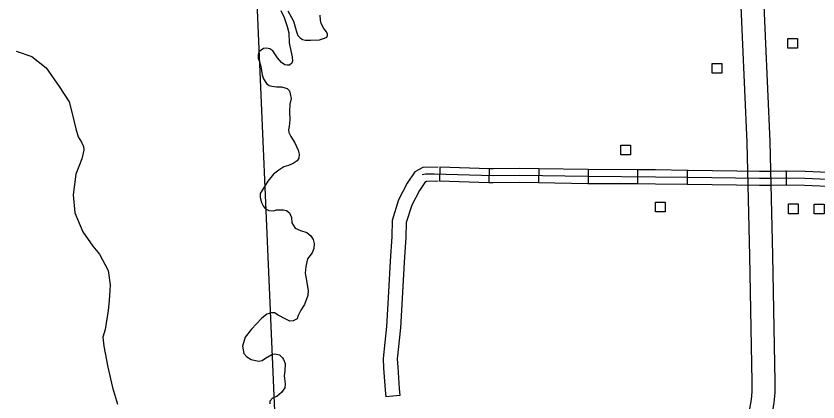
# Model space of a CAD drawing. Extents: x 1084508 to 1142749, y 1057638 to 1093403.
# Drawn here: x 1118337 to 1121021, y 1077821 to 1079113 of the extents above; entities that cross this region are included whole.
import ezdxf

# ---------------------------------------------------------------- set-up
doc = ezdxf.new("R2010")
doc.units = 0
for name, color, linetype in [('Level 10', 7, 'Continuous'), ('Level 32', 7, 'Continuous'), ('Level 35', 7, 'Continuous'), ('Level 46', 7, 'Continuous'), ('Level 5', 7, 'Continuous'), ('Level 56', 7, 'Continuous')]:
    doc.layers.add(name, color=color, linetype=linetype)

msp = doc.modelspace()

# ---------------------------------------------------------------- linework, layer by layer
at = {"layer": 'Level 10'}
for points in [[(1120773.2, 1077734.8), (1120854, 1077732.9), (1120856.1, 1077740.7), (1120867.9, 1077779.1), (1120875, 1077818), (1120878.2, 1077851.3), (1120878.2, 1077888.9), (1120870.4, 1078311.3), (1120861.2, 1078692.3), (1120845.6, 1079045.3), (1120824.5, 1079534.1), (1120811.8, 1080031.6), (1120794.8, 1080517.4), (1120786.3, 1080793.9), (1120775, 1081004.9), (1120758.7, 1081499.1), (1120751.4, 1081842.5)], [(1120673.3, 1081821.7), (1120680.3, 1081497), (1120696.6, 1081001.5), (1120707.9, 1080790.6), (1120716.4, 1080514.8), (1120733.4, 1080029.3), (1120746.1, 1079531.4), (1120767.2, 1079041.8), (1120782.8, 1078689.6), (1120791.9, 1078309.6), (1120799.7, 1077888.2), (1120799.7, 1077855), (1120797.2, 1077828.8), (1120791.6, 1077797.7), (1120780.7, 1077762.5), (1120773.2, 1077734.8)]]:
    msp.add_lwpolyline(points, dxfattribs=at)
at = {"layer": 'Level 32'}
for p, q in [((1119755.4, 1078606.7), (1119754, 1078559.7)), ((1119921, 1078601.8), (1119919.6, 1078554.7)), ((1120086.4, 1078601.6), (1120085.6, 1078554.6)), ((1120251.9, 1078598.8), (1120251.6, 1078551.7)), ((1120417.6, 1078597.8), (1120417.3, 1078550.8)), ((1120583.5, 1078596.2), (1120582.9, 1078549.1)), ((1120914.9, 1078593.5), (1120914.3, 1078546.4))]:
    msp.add_line(p, q, dxfattribs=at)
for points in [[(1121106.8, 1078563.4), (1120977.1, 1078569.2), (1120912.7, 1078570), (1120863.6, 1078569.2), (1120824.9, 1078568.7), (1120585.9, 1078572.7), (1120477.6, 1078574), (1120250.7, 1078575.3), (1120023.8, 1078579.2), (1119933.8, 1078577.9), (1119736.8, 1078583.7), (1119707.5, 1078583.1), (1119696.4, 1078581.1)], [(1119921, 1078601.8), (1119755.4, 1078606.7)], [(1120086.4, 1078601.6), (1120023.8, 1078602.7), (1119933.9, 1078601.4), (1119921, 1078601.8)], [(1120251.9, 1078598.8), (1120251, 1078598.8), (1120086.4, 1078601.6)], [(1120417.6, 1078597.8), (1120251.9, 1078598.8)], [(1120583.5, 1078596.2), (1120477.8, 1078597.5), (1120417.6, 1078597.8)], [(1120749.3, 1078593.5), (1120586.2, 1078596.2), (1120583.5, 1078596.2)], [(1120914.9, 1078593.5), (1120912.6, 1078593.5), (1120863.3, 1078592.8), (1120825, 1078592.2), (1120749.3, 1078593.5)], [(1121081.3, 1078588.1), (1120977.8, 1078592.8), (1120914.9, 1078593.5)], [(1119919.6, 1078554.7), (1119754, 1078559.7)], [(1120085.6, 1078554.6), (1120023.7, 1078555.6), (1119933.6, 1078554.3), (1119919.6, 1078554.7)], [(1120251.6, 1078551.7), (1120250.4, 1078551.7), (1120085.6, 1078554.6)], [(1120417.3, 1078550.8), (1120251.6, 1078551.7)], [(1120582.9, 1078549.1), (1120477.4, 1078550.4), (1120417.3, 1078550.8)], [(1120748.5, 1078546.4), (1120585.6, 1078549.1), (1120582.9, 1078549.1)], [(1120914.3, 1078546.4), (1120912.7, 1078546.4), (1120863.9, 1078545.7), (1120824.9, 1078545.1), (1120748.5, 1078546.4)], [(1121079.2, 1078541.1), (1120976.5, 1078545.7), (1120914.3, 1078546.4)]]:
    msp.add_lwpolyline(points, dxfattribs=at)
at = {"layer": 'Level 35'}
for points in [[(1119223.5, 1079130.8), (1119235.2, 1079108.2), (1119245.1, 1079078.1), (1119249.8, 1079056.4), (1119251.7, 1079023), (1119257.3, 1078996.1), (1119261.6, 1078976.4), (1119262.5, 1078962.2), (1119260.6, 1078954.7), (1119253.1, 1078948.1), (1119245.1, 1078948.1), (1119237.1, 1078949.5), (1119226.3, 1078957.5), (1119212.6, 1078972.6), (1119196.6, 1078996.1), (1119187.2, 1079003.2), (1119175.5, 1079005.1), (1119166, 1079004.6), (1119149.6, 1078993.3), (1119147.7, 1078982.9), (1119147.7, 1078972.1), (1119152.4, 1078959.4), (1119156.2, 1078943.4), (1119158.5, 1078930.2), (1119161.3, 1078916.1), (1119165.6, 1078902.6), (1119175.4, 1078886.6), (1119184.9, 1078880), (1119193.3, 1078877.7), (1119208.9, 1078876.2), (1119225.3, 1078875.8), (1119244.2, 1078870.1), (1119252.2, 1078862.6), (1119255, 1078852.7), (1119257.8, 1078837.2), (1119253.6, 1078818.3), (1119252.2, 1078793.4)], [(1119247, 1079129.7), (1119259.7, 1079107.9), (1119265.4, 1079095.2), (1119276.9, 1079056.2), (1119280.6, 1079047.4), (1119287.8, 1079039.5), (1119296, 1079034.7), (1119305.7, 1079031.7), (1119322.3, 1079032), (1119352.5, 1079033.5), (1119369.2, 1079038.9), (1119377.7, 1079042.6), (1119380.1, 1079047.1), (1119380.1, 1079051.6), (1119376.1, 1079059.5), (1119368, 1079071.6), (1119358.9, 1079088.2), (1119356.8, 1079098.8), (1119354.7, 1079116.1)], [(1118337.4, 1078995.7), (1118390.5, 1078977.4), (1118438.2, 1078938.9), (1118482.1, 1078876.6), (1118515.1, 1078825.3), (1118524.3, 1078790.5), (1118537.1, 1078735.5), (1118545.7, 1078709), (1118556.5, 1078690.9), (1118563.7, 1078676.5), (1118564.5, 1078663.5), (1118558, 1078634.6), (1118537.7, 1078583.2), (1118528.3, 1078514.6), (1118534.1, 1078453.9), (1118560.9, 1078391), (1118594.8, 1078342.6), (1118616.5, 1078315.8), (1118645.4, 1078261.3), (1118651.9, 1078212.9), (1118649, 1078159.4), (1118645.4, 1078126.9), (1118636, 1078063.3), (1118628, 1078038), (1118630.9, 1078008.3), (1118644.7, 1077937.1), (1118659.8, 1077869.9), (1118677.2, 1077813.5)], [(1119252.2, 1078793.4), (1119253.6, 1078765.6), (1119251.2, 1078743.3), (1119249.3, 1078732), (1119250.8, 1078722.6), (1119257.3, 1078709.4), (1119270, 1078688.7), (1119281.8, 1078663.7), (1119284.6, 1078650.1), (1119283.7, 1078636.9), (1119278, 1078628.4), (1119264.4, 1078619), (1119248.9, 1078612.4), (1119233.8, 1078607.7), (1119216.4, 1078597.3), (1119199.4, 1078583.2), (1119179.7, 1078560.1), (1119165.1, 1078536.6), (1119154.7, 1078518.7), (1119154.7, 1078505), (1119159, 1078489), (1119165.6, 1078475.4), (1119172.2, 1078467.8), (1119183.4, 1078462.2), (1119198.5, 1078461.2), (1119208.9, 1078463.6), (1119231.9, 1078464.5), (1119242.3, 1078461.7), (1119252.2, 1078453.7), (1119258.8, 1078438.2), (1119260.2, 1078420.8), (1119271, 1078402.4), (1119288.9, 1078395.3), (1119310.5, 1078387.8), (1119323.7, 1078377), (1119332.2, 1078365.2), (1119335.5, 1078351.1), (1119334.5, 1078335), (1119328.9, 1078320), (1119312.9, 1078300.2), (1119306.8, 1078274.8), (1119305.3, 1078252.2), (1119307.7, 1078239.5), (1119315.2, 1078194.3), (1119314.3, 1078177.3), (1119303, 1078147.6), (1119290.8, 1078127.9), (1119281.8, 1078110.9), (1119278, 1078099.6), (1119264.9, 1078092.5), (1119253.6, 1078091.6), (1119238, 1078099.6), (1119215, 1078111.4), (1119202.3, 1078119.9), (1119192.4, 1078119.9), (1119176.9, 1078115.1), (1119159, 1078100.5), (1119125.6, 1078064.3), (1119104.4, 1078038.4), (1119095, 1078007.8), (1119099.2, 1077983.8), (1119110, 1077972), (1119124.1, 1077963), (1119148.6, 1077957.9), (1119161.3, 1077960.2), (1119172.6, 1077968.2), (1119192.9, 1077980), (1119203.7, 1077982.4), (1119218.7, 1077978.6), (1119228.6, 1077969.2), (1119232.9, 1077963.5), (1119237.6, 1077949.9), (1119236.6, 1077924), (1119234.7, 1077908), (1119238, 1077882.1), (1119237.1, 1077868.4), (1119226.3, 1077852.9), (1119209.8, 1077839.2), (1119195.7, 1077833.6), (1119186.7, 1077823.7), (1119186.7, 1077814.7)]]:
    msp.add_lwpolyline(points, dxfattribs=at)
at = {"layer": 'Level 46'}
for points in [[(1119749.7, 1078606.8), (1119698.4, 1078606), (1119672.3, 1078591.8), (1119646.7, 1078553.4), (1119617.6, 1078497.6), (1119596.6, 1078428.9), (1119595, 1078374.8), (1119589.3, 1078292), (1119584.2, 1078190), (1119577, 1078073.1), (1119566.1, 1077966.3), (1119567.6, 1077934.7), (1119572.7, 1077861.9), (1119574.8, 1077838.4)], [(1119750.4, 1078559.8), (1119710.7, 1078559.1), (1119705, 1078556), (1119687.3, 1078529.4), (1119661.4, 1078479.7), (1119643.4, 1078421.2), (1119642.1, 1078372.6), (1119636.3, 1078289.2), (1119631.2, 1078187.4), (1119624, 1078069.3), (1119613.3, 1077965.1), (1119614.6, 1077937.5), (1119619.6, 1077865.6), (1119621.6, 1077842.9), (1119574.8, 1077838.4)]]:
    msp.add_lwpolyline(points, dxfattribs=at)
at = {"layer": 'Level 5'}
msp.add_lwpolyline([(1119130.9, 1079442.9), (1119203.4, 1077765.7)], dxfattribs=at)
at = {"layer": 'Level 56'}
for points in [[(1120919.8, 1079005.5), (1120919.8, 1079038.1), (1120952.5, 1079038.1), (1120952.5, 1079005.5)], [(1120666.9, 1078921.2), (1120666.9, 1078953.9), (1120699.6, 1078953.9), (1120699.6, 1078921.2)], [(1120361.5, 1078648.2), (1120361.5, 1078680.8), (1120394.2, 1078680.8), (1120394.2, 1078648.2)], [(1120477, 1078457.6), (1120477, 1078490.3), (1120509.8, 1078490.3), (1120509.8, 1078457.6)], [(1120922.1, 1078451.3), (1120922.1, 1078484), (1120954.9, 1078484), (1120954.9, 1078451.3)], [(1121008.6, 1078450.6), (1121008.6, 1078483.3), (1121041.4, 1078483.3), (1121041.4, 1078450.6)]]:
    msp.add_lwpolyline(points, close=True, dxfattribs=at)

doc.saveas('drawing.dxf')
